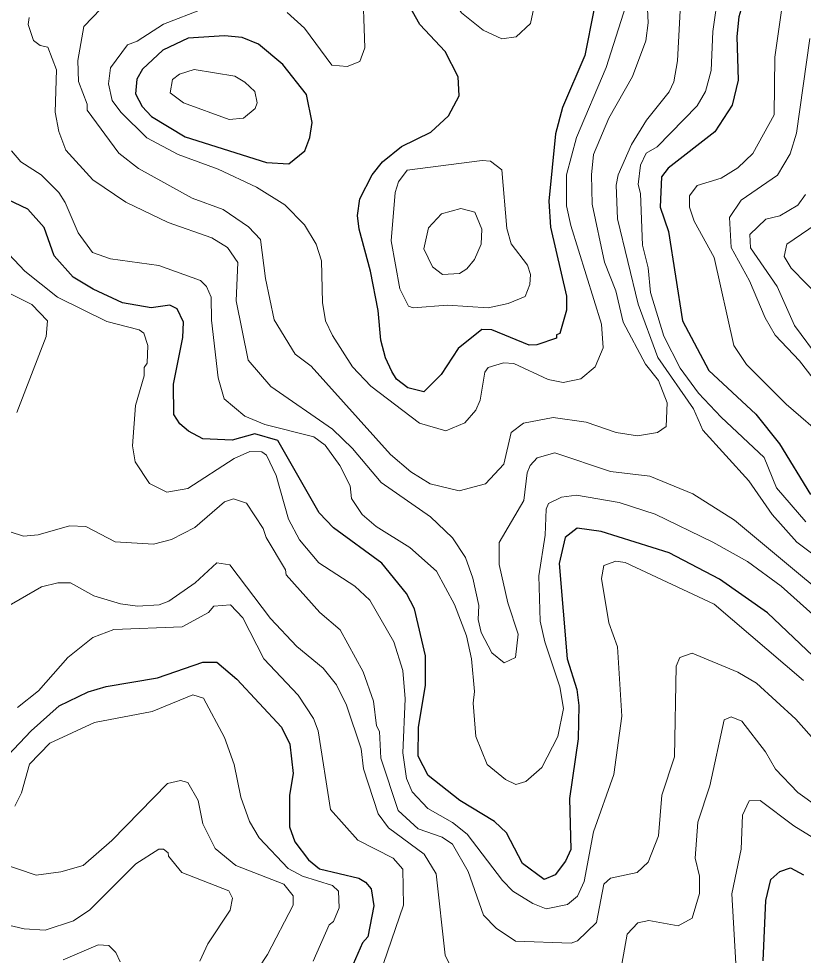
# Model space of a CAD drawing. Extents: x 673.3 to 698.5, y 6984.3 to 7012.3.
# Drawn here: x 687.995 to 688.869, y 6992.967 to 6994.01 of the extents above; entities that cross this region are included whole.
import ezdxf

# ---------------------------------------------------------------- set-up
doc = ezdxf.new("R2010")
doc.units = 0
doc.header["$LTSCALE"] = 0.032
doc.layers.add('1', color=7, linetype='Continuous', lineweight=25)
doc.layers.add('2', color=7, linetype='Continuous', lineweight=13)

msp = doc.modelspace()

# ---------------------------------------------------------------- linework, layer by layer
at = {"layer": '1'}
for points in [[(688.8911, 6994.1633), (688.8613, 6994.1608), (688.8473, 6994.1504), (688.8397, 6994.1336), (688.8259, 6994.0803), (688.8028, 6994.031), (688.7974, 6994.0118), (688.7949, 6993.9901), (688.7966, 6993.9414), (688.7897, 6993.9135), (688.7705, 6993.884), (688.7186, 6993.8433), (688.7111, 6993.8339), (688.7095, 6993.8001), (688.7187, 6993.7727), (688.7346, 6993.6734), (688.7639, 6993.6179), (688.8163, 6993.5693), (688.8427, 6993.5362), (688.8772, 6993.48)], [(688.6358, 6994.0194), (688.6257, 6993.969), (688.6008, 6993.9111), (688.593, 6993.8815), (688.5856, 6993.8065), (688.5872, 6993.7775), (688.6052, 6993.7007), (688.6051, 6993.6853), (688.5977, 6993.6593), (688.5941, 6993.6576), (688.594, 6993.654), (688.5722, 6993.6465), (688.5636, 6993.6462), (688.5221, 6993.6632), (688.5108, 6993.6636), (688.4843, 6993.6425), (688.4654, 6993.6137), (688.4462, 6993.5941), (688.4283, 6993.5985), (688.4157, 6993.6085), (688.4106, 6993.617), (688.4034, 6993.632), (688.3983, 6993.6518), (688.3951, 6993.6847), (688.3869, 6993.7286), (688.374, 6993.7753), (688.3724, 6993.7905), (688.3748, 6993.8094), (688.3887, 6993.8361), (688.4002, 6993.8506), (688.4212, 6993.8676), (688.454, 6993.8834), (688.4738, 6993.9018), (688.4855, 6993.9241), (688.4846, 6993.9451), (688.4699, 6993.9734), (688.4416, 6994.0036), (688.4173, 6994.0473)], [(688.1629, 6993.6908), (688.1423, 6993.6877), (688.1103, 6993.6933), (688.0776, 6993.7085), (688.0552, 6993.722), (688.0343, 6993.7458), (688.0229, 6993.7772), (688.0047, 6993.7978), (687.9668, 6993.8156)], [(688.9022, 6993.2791), (688.8291, 6993.348), (688.7759, 6993.3857), (688.7195, 6993.4147), (688.644, 6993.4385), (688.6169, 6993.4425), (688.6036, 6993.4318), (688.5971, 6993.4029), (688.6061, 6993.2967), (688.6166, 6993.2625), (688.619, 6993.2449), (688.6181, 6993.2075), (688.6085, 6993.1411), (688.61, 6993.0844), (688.604, 6993.0714), (688.5926, 6993.0563), (688.5803, 6993.0508), (688.5562, 6993.0688), (688.5382, 6993.1031), (688.5248, 6993.1156), (688.4862, 6993.1391), (688.4511, 6993.1667), (688.44, 6993.1885), (688.4401, 6993.2204), (688.448, 6993.2674), (688.448, 6993.3003), (688.4357, 6993.3524), (688.427, 6993.3697), (688.3993, 6993.4032), (688.3455, 6993.4427), (688.3297, 6993.4595), (688.2835, 6993.5401), (688.258, 6993.5474), (688.2325, 6993.5403), (688.2, 6993.5419), (688.1837, 6993.5504), (688.1742, 6993.5585), (688.1674, 6993.5689), (688.167, 6993.6026), (688.1776, 6993.6548), (688.1784, 6993.6717), (688.1712, 6993.6865), (688.1629, 6993.6908)], [(687.9827, 6993.1891), (688.0085, 6993.2164), (688.0398, 6993.2444), (688.072, 6993.2599), (688.0921, 6993.2658), (688.1494, 6993.2756), (688.1999, 6993.2932), (688.2156, 6993.2932), (688.2377, 6993.2742), (688.2874, 6993.2205), (688.2968, 6993.2018), (688.3007, 6993.1692), (688.2965, 6993.145), (688.2965, 6993.1095), (688.3025, 6993.0931), (688.3176, 6993.073), (688.33, 6993.0628), (688.3738, 6993.0523), (688.3811, 6993.0481), (688.3874, 6993.0405), (688.3905, 6993.0217), (688.3838, 6992.987), (688.3779, 6992.9804), (688.3676, 6992.9566)], [(688.8243, 6992.9604), (688.8275, 6993.0277), (688.8331, 6993.0511), (688.843, 6993.0597), (688.855, 6993.0638), (688.8693, 6993.0563)]]:
    msp.add_lwpolyline(points, dxfattribs=at)
msp.add_lwpolyline([(688.3153, 6993.9256), (688.2892, 6993.9588), (688.2618, 6993.9814), (688.2436, 6993.9889), (688.2241, 6993.9907), (688.1834, 6993.9881), (688.1554, 6993.9747), (688.1327, 6993.9537), (688.1264, 6993.9425), (688.1248, 6993.9262), (688.1322, 6993.9122), (688.1425, 6993.9011), (688.1801, 6993.8783), (688.271, 6993.8498), (688.2957, 6993.8481), (688.3136, 6993.8628), (688.3193, 6993.8776), (688.3218, 6993.8942)], close=True, dxfattribs=at)
at = {"layer": '2'}
for points in [[(688.5122, 6993.9971), (688.4881, 6994.0164), (688.4713, 6994.0429), (688.4252, 6994.1897), (688.4213, 6994.2128), (688.4246, 6994.2221), (688.4315, 6994.2309), (688.4559, 6994.2331), (688.5072, 6994.2134), (688.5215, 6994.2105), (688.5514, 6994.2112), (688.5716, 6994.2064), (688.5888, 6994.19), (688.5921, 6994.1809), (688.593, 6994.1655), (688.5832, 6994.1343), (688.5764, 6994.0846), (688.5722, 6994.0381), (688.5652, 6994.0047), (688.5492, 6993.9896), (688.5333, 6993.9875)], [(688.258, 6993.9287), (688.2468, 6993.9392), (688.2354, 6993.9457), (688.1903, 6993.9532), (688.1738, 6993.9481), (688.1661, 6993.942), (688.1635, 6993.9272), (688.1783, 6993.9161), (688.2293, 6993.8977), (688.2451, 6993.8991), (688.2581, 6993.9098), (688.2606, 6993.9163)], [(688.5113, 6993.8521), (688.5205, 6993.8513), (688.5333, 6993.8416), (688.5387, 6993.7763), (688.5435, 6993.7592), (688.5619, 6993.7352), (688.5652, 6993.7251), (688.5644, 6993.7138), (688.5593, 6993.7006), (688.54, 6993.6925), (688.5178, 6993.6877), (688.4726, 6993.6909), (688.4342, 6993.6877), (688.429, 6993.6898), (688.4196, 6993.7088), (688.4098, 6993.7626), (688.4142, 6993.8164), (688.418, 6993.828), (688.4275, 6993.8413)], [(688.4512, 6993.777), (688.4658, 6993.7925), (688.4876, 6993.7983), (688.5032, 6993.7944), (688.5107, 6993.7756), (688.5099, 6993.7589), (688.5026, 6993.7417), (688.4941, 6993.7313), (688.4861, 6993.726), (688.4668, 6993.7251), (688.4558, 6993.7336), (688.4462, 6993.7535)]]:
    msp.add_lwpolyline(points, close=True, dxfattribs=at)
for points in [[(688.9419, 6994.2221), (688.8147, 6994.1981), (688.7926, 6994.1909), (688.7742, 6994.1748), (688.7665, 6994.1244), (688.742, 6994.0802), (688.7339, 6994.0544), (688.7289, 6993.963), (688.7247, 6993.9395), (688.7198, 6993.9285), (688.6943, 6993.8967), (688.6775, 6993.8696), (688.6628, 6993.8359), (688.6607, 6993.8245), (688.6622, 6993.7868), (688.6849, 6993.692), (688.7069, 6993.6325), (688.7468, 6993.5752), (688.7571, 6993.5514), (688.8084, 6993.4949), (688.8345, 6993.4575), (688.8621, 6993.4267), (688.9255, 6993.3793)], [(688.8965, 6993.5405), (688.85, 6993.5805), (688.8059, 6993.6247), (688.7916, 6993.646), (688.7698, 6993.744), (688.7475, 6993.7844), (688.7421, 6993.8001), (688.7421, 6993.8127), (688.7508, 6993.824), (688.7775, 6993.8324), (688.7963, 6993.8438), (688.813, 6993.8597), (688.8366, 6993.9027), (688.8373, 6993.9671), (688.846, 6994.027), (688.8705, 6994.0667)], [(688.6944, 6994.045), (688.6964, 6994.0053), (688.6938, 6993.9851), (688.6787, 6993.9456), (688.6523, 6993.8991), (688.6354, 6993.8586), (688.6329, 6993.8361), (688.6337, 6993.8031), (688.6474, 6993.7387), (688.6602, 6993.7066), (688.6685, 6993.6718), (688.6931, 6993.6252), (688.7077, 6993.607), (688.7175, 6993.582), (688.7162, 6993.5555), (688.7067, 6993.5488), (688.6844, 6993.5452), (688.6606, 6993.5491), (688.6272, 6993.5605), (688.5905, 6993.5655), (688.5574, 6993.5592), (688.5434, 6993.5491), (688.5352, 6993.5138), (688.515, 6993.4916), (688.4857, 6993.484), (688.4532, 6993.4916), (688.4317, 6993.5052), (688.4092, 6993.5244), (688.3207, 6993.6228), (688.3027, 6993.6362), (688.2795, 6993.6744), (688.2696, 6993.7205), (688.2642, 6993.764), (688.2507, 6993.7782), (688.2227, 6993.7974), (688.188, 6993.8099), (688.128, 6993.8431), (688.1062, 6993.86), (688.071, 6993.9079), (688.0709, 6993.9145), (688.0612, 6993.9399), (688.0604, 6993.9632), (688.0674, 6994.0013), (688.0953, 6994.0304)], [(688.2939, 6994.0168), (688.313, 6993.9993), (688.3438, 6993.9581), (688.3608, 6993.9565), (688.3747, 6993.9621), (688.3804, 6993.9775), (688.3779, 6994.0527)], [(688.7746, 6994.0397), (688.7682, 6993.9955), (688.7665, 6993.9521), (688.76, 6993.9287), (688.7507, 6993.913), (688.7064, 6993.8673), (688.6941, 6993.8602), (688.6875, 6993.8467), (688.6849, 6993.8252), (688.6875, 6993.8151), (688.6899, 6993.7575), (688.6962, 6993.7323), (688.6989, 6993.7049), (688.7136, 6993.6564), (688.7317, 6993.6207), (688.7522, 6993.5929), (688.7774, 6993.5659), (688.8256, 6993.5209), (688.8391, 6993.4871), (688.8718, 6993.4495)], [(688.6714, 6994.0242), (688.6495, 6993.9557), (688.6163, 6993.8776), (688.6052, 6993.8361), (688.6052, 6993.8014), (688.6099, 6993.7794), (688.6443, 6993.6695), (688.6459, 6993.6431), (688.637, 6993.6219), (688.6212, 6993.6086), (688.6013, 6993.6046), (688.5849, 6993.6078), (688.5465, 6993.6257), (688.5349, 6993.6265), (688.5179, 6993.6214), (688.514, 6993.616), (688.509, 6993.5851), (688.5043, 6993.5739), (688.4918, 6993.5597), (688.4708, 6993.5509), (688.4414, 6993.5595), (688.387, 6993.6005), (688.3667, 6993.6222), (688.3444, 6993.657), (688.3365, 6993.6733), (688.3332, 6993.6939), (688.3322, 6993.7403), (688.3261, 6993.7588), (688.313, 6993.7803), (688.2914, 6993.8026), (688.2597, 6993.8222), (688.217, 6993.8422), (688.1722, 6993.8585), (688.1376, 6993.8773), (688.1084, 6993.9059), (688.0988, 6993.9187), (688.0946, 6993.9375), (688.097, 6993.9552), (688.1158, 6993.9808), (688.1266, 6993.985), (688.1562, 6994.0039), (688.2002, 6994.0209)], [(688.2371, 6993.6956), (688.2388, 6993.7383), (688.2275, 6993.7549), (688.21, 6993.7658), (688.1611, 6993.7827), (688.1139, 6993.8055), (688.0772, 6993.8305), (688.047, 6993.8635), (688.0393, 6993.8841), (688.0353, 6993.9058), (688.0367, 6993.9528), (688.027, 6993.9781), (688.0184, 6993.9802), (688.0112, 6993.9855), (688.005, 6994.0036), (688.0062, 6994.0112)], [(688.8765, 6993.988), (688.8616, 6993.8825), (688.8546, 6993.8592), (688.8403, 6993.8356), (688.8, 6993.8078), (688.7867, 6993.7883), (688.7888, 6993.755), (688.8091, 6993.7179), (688.8265, 6993.6765), (688.8379, 6993.6574), (688.8649, 6993.6287), (688.9231, 6993.5532)], [(688.8799, 6993.3461), (688.8444, 6993.3777), (688.8069, 6993.4052), (688.7683, 6993.4269), (688.704, 6993.4578), (688.6638, 6993.471), (688.6163, 6993.4791), (688.5998, 6993.4768), (688.585, 6993.4697), (688.5824, 6993.4636), (688.5815, 6993.4346), (688.5742, 6993.3893), (688.5759, 6993.3389), (688.5809, 6993.3157), (688.5979, 6993.2655), (688.6019, 6993.2413), (688.5956, 6993.2103), (688.5776, 6993.1756), (688.5598, 6993.1601), (688.5489, 6993.1568), (688.5371, 6993.1622), (688.5167, 6993.1792), (688.5043, 6993.2104), (688.501, 6993.2473), (688.5025, 6993.2605), (688.4993, 6993.2967), (688.4937, 6993.3225), (688.4805, 6993.3573), (688.4602, 6993.3945), (688.4307, 6993.4207), (688.393, 6993.4443), (688.3774, 6993.4577), (688.3657, 6993.4755), (688.3641, 6993.4894), (688.3526, 6993.512), (688.3362, 6993.5347), (688.3234, 6993.5442), (688.269, 6993.5579), (688.2465, 6993.5672), (688.2235, 6993.5865), (688.2169, 6993.61), (688.2094, 6993.674), (688.2093, 6993.6996), (688.2038, 6993.7117), (688.1973, 6993.7184), (688.1508, 6993.7348), (688.097, 6993.7424), (688.0768, 6993.7496), (688.0608, 6993.7713), (688.0464, 6993.8052), (688.0394, 6993.8161), (688.0195, 6993.8358), (687.9971, 6993.8504), (687.9865, 6993.8627)], [(688.8881, 6993.6296), (688.8593, 6993.6682), (688.8401, 6993.7115), (688.8104, 6993.7548), (688.8096, 6993.7695), (688.8275, 6993.7867), (688.843, 6993.7903), (688.8631, 6993.8023), (688.8715, 6993.8142)], [(688.8835, 6993.781), (688.8506, 6993.7586), (688.8479, 6993.7449), (688.8556, 6993.7319), (688.8904, 6993.6963)], [(687.9711, 6993.7607), (688.0015, 6993.7286), (688.0378, 6993.6997), (688.0927, 6993.6725), (688.129, 6993.6633), (688.134, 6993.6594), (688.1384, 6993.646), (688.1377, 6993.6261), (688.1345, 6993.6213), (688.1344, 6993.6122), (688.1247, 6993.579), (688.1215, 6993.5342), (688.1243, 6993.5161), (688.1403, 6993.4921), (688.1599, 6993.4826), (688.183, 6993.4864), (688.2347, 6993.5198), (688.2524, 6993.5278), (688.2656, 6993.5274), (688.2707, 6993.5236), (688.2816, 6993.5009)], [(687.9927, 6993.5713), (688.0254, 6993.6559), (688.0269, 6993.6733), (688.0093, 6993.6915), (687.9624, 6993.7149)], [(688.9527, 6993.3181), (688.7924, 6993.4514), (688.746, 6993.4807), (688.698, 6993.5003), (688.6541, 6993.5056), (688.5923, 6993.5264), (688.5725, 6993.5206), (688.5648, 6993.5123), (688.5613, 6993.5041), (688.5575, 6993.4732), (688.5303, 6993.4262), (688.5303, 6993.4017), (688.5399, 6993.3592), (688.5514, 6993.3241), (688.5483, 6993.2982), (688.5359, 6993.2922), (688.522, 6993.3035), (688.5102, 6993.3263), (688.5067, 6993.3405), (688.5074, 6993.3562), (688.5008, 6993.3865), (688.4925, 6993.4097), (688.4783, 6993.4317), (688.4535, 6993.4549), (688.3986, 6993.4934), (688.3667, 6993.5311), (688.3442, 6993.5528), (688.2756, 6993.6002), (688.2503, 6993.6296), (688.2371, 6993.6956)], [(688.2816, 6993.5009), (688.2955, 6993.4522), (688.3077, 6993.4295), (688.3291, 6993.4036), (688.3693, 6993.3779), (688.3859, 6993.3621), (688.4128, 6993.3157), (688.4227, 6993.2837), (688.4253, 6993.2523), (688.4228, 6993.1919), (688.4268, 6993.1636), (688.4333, 6993.1488), (688.4505, 6993.1301), (688.4781, 6993.1143), (688.4944, 6993.1013), (688.5337, 6993.0497), (688.5455, 6993.0381), (688.5675, 6993.0241), (688.5825, 6993.0183), (688.6063, 6993.0232), (688.6175, 6993.0324), (688.625, 6993.0486), (688.6353, 6993.1042), (688.6581, 6993.1678), (688.667, 6993.2329), (688.6621, 6993.3103), (688.6525, 6993.3367), (688.6442, 6993.3863), (688.6469, 6993.4009), (688.66, 6993.4057), (688.6706, 6993.4041), (688.7697, 6993.3578), (688.8693, 6993.2728)], [(688.3936, 6993.2221), (688.3901, 6993.2495), (688.3786, 6993.2824), (688.3529, 6993.329), (688.3303, 6993.3485), (688.2927, 6993.3904), (688.292, 6993.396), (688.2704, 6993.4321), (688.2671, 6993.442), (688.2485, 6993.4702), (688.2342, 6993.4749), (688.224, 6993.4717), (688.191, 6993.443), (688.165, 6993.4297), (688.1449, 6993.4246), (688.1022, 6993.427), (688.0695, 6993.4442), (688.0511, 6993.4449), (688.0162, 6993.4349), (687.9999, 6993.4336), (687.985, 6993.4382)], [(688.1081, 6993.3579), (688.1269, 6993.3554), (688.1511, 6993.357), (688.1619, 6993.361), (688.1913, 6993.3813), (688.2153, 6993.4038), (688.2298, 6993.4014), (688.2753, 6993.3416), (688.3046, 6993.3107), (688.3338, 6993.2864), (688.3488, 6993.2679), (688.3598, 6993.2453), (688.3764, 6993.1965), (688.3788, 6993.1743), (688.3951, 6993.1242), (688.4068, 6993.1085), (688.4464, 6993.0793), (688.4601, 6993.0573), (688.4698, 6992.9668), (688.4812, 6992.944)], [(687.9458, 6993.3343), (688.0199, 6993.3769), (688.0381, 6993.3814), (688.0522, 6993.3813), (688.0785, 6993.367), (688.1081, 6993.3579)], [(688.3967, 6992.9442), (688.4234, 6993.0224), (688.4226, 6993.0625), (688.412, 6993.0748), (688.3725, 6993.0946), (688.342, 6993.1288), (688.3283, 6993.2166), (688.3233, 6993.2302), (688.3061, 6993.2563), (688.2679, 6993.2967), (688.2444, 6993.3423), (688.2307, 6993.3568), (688.2123, 6993.3554), (688.2063, 6993.3483), (688.1769, 6993.3326), (688.1007, 6993.3293), (688.0773, 6993.3206), (688.0495, 6993.2981), (688.0166, 6993.2612), (687.9934, 6993.2426)], [(688.9107, 6993.1736), (688.8607, 6993.2294), (688.8169, 6993.2698), (688.796, 6993.2819), (688.7454, 6993.3031), (688.7315, 6993.2981), (688.7274, 6993.2886), (688.7257, 6993.1877), (688.7115, 6993.1448), (688.7077, 6993.0996), (688.6963, 6993.0704), (688.6839, 6993.0589), (688.6541, 6993.0523), (688.6468, 6993.0457), (688.6387, 6993.0031), (688.6176, 6992.9828), (688.6103, 6992.98), (688.5483, 6992.9824), (688.5268, 6992.9966), (688.5127, 6993.0112), (688.4956, 6993.0599), (688.4783, 6993.0905), (688.4667, 6993.098), (688.4398, 6993.1075), (688.4175, 6993.128), (688.3984, 6993.1861), (688.3967, 6993.2158), (688.3936, 6993.2221)], [(687.9904, 6993.1325), (687.9979, 6993.1476), (688.0066, 6993.1793), (688.0292, 6993.2027), (688.0791, 6993.2258), (688.1433, 6993.2382), (688.1888, 6993.2567), (688.2007, 6993.253), (688.2239, 6993.2091), (688.2347, 6993.1792)], [(688.667, 6992.9566), (688.6727, 6992.9902), (688.6847, 6993.0025), (688.6971, 6993.0051), (688.7295, 6992.9995), (688.7453, 6993.0077), (688.7534, 6993.0355), (688.7534, 6993.0545), (688.7486, 6993.0749), (688.7515, 6993.1148), (688.7649, 6993.1553), (688.7808, 6993.2288), (688.7887, 6993.2322), (688.8006, 6993.2273), (688.8271, 6993.1931), (688.838, 6993.1737), (688.8631, 6993.148), (688.9049, 6993.1177)], [(688.2347, 6993.1792), (688.2423, 6993.1427), (688.2519, 6993.1157), (688.2625, 6993.0974), (688.2949, 6993.0631), (688.3111, 6993.0546), (688.3444, 6993.0441), (688.3509, 6993.0379), (688.3517, 6993.0194), (688.3456, 6993.0041), (688.3407, 6993.0003), (688.3227, 6992.9599)], [(688.2334, 6992.9089), (688.2718, 6992.9675), (688.3005, 6993.0222), (688.3006, 6993.0329), (688.29, 6993.0459), (688.2366, 6993.0665), (688.2137, 6993.0856), (688.1997, 6993.113), (688.1945, 6993.1389), (688.183, 6993.1592), (688.1748, 6993.1614), (688.1603, 6993.158), (688.0984, 6993.0945), (688.0665, 6993.0666), (688.0415, 6993.0594), (688.014, 6993.0557), (687.9534, 6993.0761), (687.8764, 6993.0834), (687.8266, 6993.0988)], [(688.9051, 6993.0823), (688.8587, 6993.1106), (688.8209, 6993.1391), (688.8087, 6993.1385), (688.8015, 6993.1225), (688.7998, 6993.0847), (688.7894, 6993.0349), (688.794, 6992.9572)], [(687.9732, 6993.0024), (688.0009, 6992.9959), (688.024, 6992.9947), (688.0557, 6993.0049), (688.0738, 6993.0172), (688.1253, 6993.0683), (688.151, 6993.0849), (688.1561, 6993.0849), (688.1612, 6993.0808), (688.1616, 6993.0768), (688.1764, 6993.0588), (688.2289, 6993.0382), (688.2329, 6993.0303), (688.2305, 6993.0167), (688.2056, 6992.9794), (688.1965, 6992.9601)], [(688.1079, 6992.9591), (688.1029, 6992.9698), (688.0952, 6992.9773), (688.0832, 6992.9782), (688.0441, 6992.9615)]]:
    msp.add_lwpolyline(points, dxfattribs=at)

doc.saveas('drawing.dxf')
